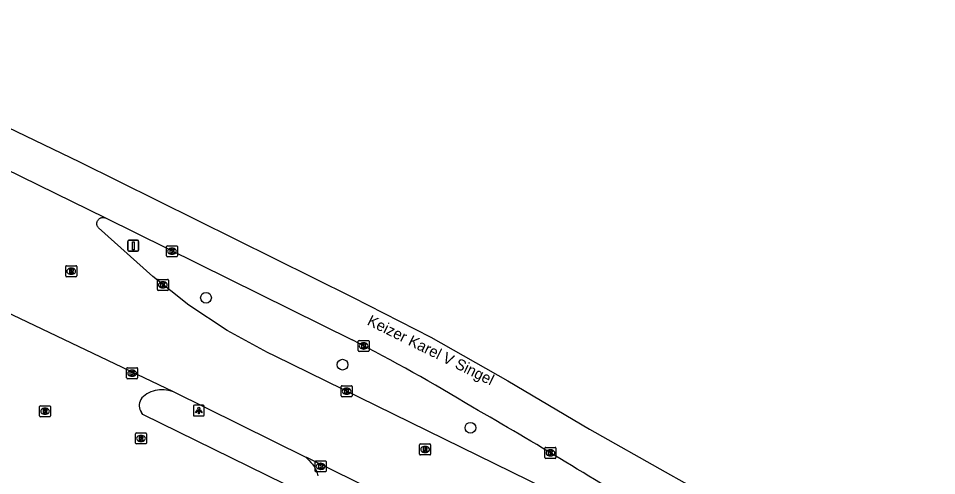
# Model space of a CAD drawing. Extents: x 159222 to 160346, y 381249 to 382166.
# Drawn here: x 160195.3 to 160279.1, y 382089.8 to 382131.5 of the extents above; entities that cross this region are included whole.
import ezdxf

# ---------------------------------------------------------------- set-up
doc = ezdxf.new("R2010")
doc.units = 0
for name, color, linetype in [('IMGEO_Afsluitpaal', 7, 'Continuous'), ('IMGEO_Boom', 7, 'Continuous'), ('IMGEO_Kolk', 7, 'Continuous'), ('IMGEO_Lichtpunt', 7, 'Continuous'), ('IMGEO_Openbare_ruimte_label', 7, 'Continuous'), ('IMGEO_Rijbaan_lokaal_open', 7, 'Continuous'), ('IMGEO_Rijbaan_regionaal_gesloten', 7, 'Continuous'), ('IMGEO_Rioolput', 7, 'Continuous')]:
    doc.layers.add(name, color=color, linetype=linetype)

msp = doc.modelspace()

# ---------------------------------------------------------------- linework, layer by layer
at = {"layer": 'IMGEO_Afsluitpaal'}
for p, q in [((160205.305, 382110.352), (160205.305, 382111.152)), ((160205.305, 382111.152), (160205.305, 382110.352)), ((160205.405, 382111.252), (160206.195, 382111.252)), ((160206.195, 382111.252), (160205.405, 382111.252)), ((160206.295, 382111.152), (160206.295, 382110.352)), ((160206.295, 382110.352), (160206.295, 382111.152)), ((160206.195, 382110.252), (160205.405, 382110.252)), ((160205.405, 382110.252), (160206.195, 382110.252))]:
    msp.add_line(p, q, dxfattribs=at)
msp.add_lwpolyline([(160205.725, 382111.127), (160205.875, 382111.127), (160205.875, 382110.377), (160205.725, 382110.377), (160205.725, 382111.127)], dxfattribs=at)
for centre, start, end in [((160205.405, 382111.152), 90, 180), ((160205.405, 382111.152), 90, 180), ((160206.195, 382111.152), 0, 90), ((160206.195, 382111.152), 360, 90), ((160205.405, 382110.352), 180, 270), ((160205.405, 382110.352), 180, 270), ((160206.195, 382110.352), 270, 0), ((160206.195, 382110.352), 270, 0)]:
    msp.add_arc(centre, 0.1, start, end, dxfattribs=at)
at = {"layer": 'IMGEO_Boom'}
for centre in [(160212.437, 382106.016), (160224.886, 382099.914), (160236.546, 382094.163)]:
    msp.add_circle(centre, 0.489, dxfattribs=at)
at = {"layer": 'IMGEO_Kolk'}
for p, q in [((160208.839, 382109.83), (160208.839, 382110.682)), ((160208.914, 382110.756), (160209.766, 382110.756)), ((160209.327, 382110.536), (160209.352, 382110.536)), ((160209.84, 382110.682), (160209.84, 382109.83)), ((160209.766, 382109.756), (160208.914, 382109.756)), ((160209.35, 382109.976), (160209.325, 382109.976)), ((160208, 382106.763), (160208, 382107.615)), ((160208.075, 382107.689), (160208.927, 382107.689)), ((160209.001, 382107.615), (160209.001, 382106.763)), ((160208.511, 382106.909), (160208.486, 382106.909)), ((160208.488, 382107.469), (160208.513, 382107.469)), ((160208.927, 382106.689), (160208.075, 382106.689)), ((160226.315, 382101.197), (160226.315, 382102.049)), ((160226.39, 382102.123), (160227.242, 382102.123)), ((160226.803, 382101.903), (160226.828, 382101.903)), ((160227.316, 382102.049), (160227.316, 382101.197)), ((160227.242, 382101.123), (160226.39, 382101.123)), ((160226.826, 382101.343), (160226.801, 382101.343)), ((160205.201, 382098.71), (160205.201, 382099.562)), ((160205.276, 382099.636), (160206.128, 382099.636)), ((160205.689, 382099.416), (160205.714, 382099.416)), ((160206.202, 382099.562), (160206.202, 382098.71)), ((160206.128, 382098.636), (160205.276, 382098.636)), ((160205.712, 382098.856), (160205.687, 382098.856)), ((160224.764, 382097.068), (160224.764, 382097.92)), ((160224.839, 382097.994), (160225.691, 382097.994)), ((160225.252, 382097.774), (160225.277, 382097.774)), ((160225.765, 382097.92), (160225.765, 382097.068)), ((160225.691, 382096.994), (160224.839, 382096.994)), ((160225.275, 382097.214), (160225.25, 382097.214)), ((160243.343, 382091.446), (160243.343, 382092.298)), ((160243.418, 382092.372), (160244.27, 382092.372)), ((160243.831, 382092.152), (160243.856, 382092.152)), ((160244.344, 382092.298), (160244.344, 382091.446)), ((160222.39, 382090.221), (160222.39, 382091.073)), ((160222.465, 382091.147), (160223.317, 382091.147)), ((160222.878, 382090.927), (160222.903, 382090.927)), ((160223.391, 382091.073), (160223.391, 382090.221)), ((160244.27, 382091.372), (160243.418, 382091.372)), ((160243.854, 382091.592), (160243.829, 382091.592)), ((160223.317, 382090.147), (160222.465, 382090.147)), ((160222.901, 382090.367), (160222.876, 382090.367))]:
    msp.add_line(p, q, dxfattribs=at)
for points in [[(160208.839, 382109.83), (160208.839, 382110.682)], [(160208.914, 382110.756), (160209.766, 382110.756)], [(160209.16, 382110.456), (160209.283, 382110.456), (160209.283, 382110.305), (160209.413, 382110.456), (160209.577, 382110.456), (160209.431, 382110.305), (160209.584, 382110.056), (160209.432, 382110.056), (160209.347, 382110.22), (160209.283, 382110.153), (160209.283, 382110.056), (160209.16, 382110.056), (160209.16, 382110.456)], [(160209.84, 382110.682), (160209.84, 382109.83)], [(160209.766, 382109.756), (160208.914, 382109.756)], [(160208, 382106.763), (160208, 382107.615)], [(160208.075, 382107.689), (160208.927, 382107.689)], [(160209.001, 382107.615), (160209.001, 382106.763)], [(160208.321, 382107.389), (160208.444, 382107.389), (160208.444, 382107.238), (160208.574, 382107.389), (160208.738, 382107.389), (160208.592, 382107.238), (160208.745, 382106.989), (160208.593, 382106.989), (160208.508, 382107.153), (160208.444, 382107.086), (160208.444, 382106.989), (160208.321, 382106.989), (160208.321, 382107.389)], [(160208.927, 382106.689), (160208.075, 382106.689)], [(160226.315, 382101.197), (160226.315, 382102.049)], [(160226.39, 382102.123), (160227.242, 382102.123)], [(160226.636, 382101.823), (160226.759, 382101.823), (160226.759, 382101.672), (160226.889, 382101.823), (160227.053, 382101.823), (160226.907, 382101.672), (160227.06, 382101.423), (160226.908, 382101.423), (160226.823, 382101.587), (160226.759, 382101.52), (160226.759, 382101.423), (160226.636, 382101.423), (160226.636, 382101.823)], [(160227.316, 382102.049), (160227.316, 382101.197)], [(160227.242, 382101.123), (160226.39, 382101.123)], [(160205.201, 382098.71), (160205.201, 382099.562)], [(160205.276, 382099.636), (160206.128, 382099.636)], [(160205.522, 382099.336), (160205.645, 382099.336), (160205.645, 382099.185), (160205.775, 382099.336), (160205.939, 382099.336), (160205.793, 382099.185), (160205.946, 382098.936), (160205.794, 382098.936), (160205.709, 382099.1), (160205.645, 382099.033), (160205.645, 382098.936), (160205.522, 382098.936), (160205.522, 382099.336)], [(160206.202, 382099.562), (160206.202, 382098.71)], [(160206.128, 382098.636), (160205.276, 382098.636)], [(160224.764, 382097.068), (160224.764, 382097.92)], [(160224.839, 382097.994), (160225.691, 382097.994)], [(160225.085, 382097.694), (160225.208, 382097.694), (160225.208, 382097.543), (160225.338, 382097.694), (160225.502, 382097.694), (160225.356, 382097.543), (160225.509, 382097.294), (160225.357, 382097.294), (160225.272, 382097.458), (160225.208, 382097.391), (160225.208, 382097.294), (160225.085, 382097.294), (160225.085, 382097.694)], [(160225.765, 382097.92), (160225.765, 382097.068)], [(160225.691, 382096.994), (160224.839, 382096.994)], [(160243.343, 382091.446), (160243.343, 382092.298)], [(160243.418, 382092.372), (160244.27, 382092.372)], [(160243.664, 382092.072), (160243.787, 382092.072), (160243.787, 382091.921), (160243.917, 382092.072), (160244.081, 382092.072), (160243.935, 382091.921), (160244.088, 382091.672), (160243.936, 382091.672), (160243.851, 382091.836), (160243.787, 382091.769), (160243.787, 382091.672), (160243.664, 382091.672), (160243.664, 382092.072)], [(160244.344, 382092.298), (160244.344, 382091.446)], [(160222.39, 382090.221), (160222.39, 382091.073)], [(160222.465, 382091.147), (160223.317, 382091.147)], [(160222.711, 382090.847), (160222.834, 382090.847), (160222.834, 382090.696), (160222.964, 382090.847), (160223.128, 382090.847), (160222.982, 382090.696), (160223.135, 382090.447), (160222.983, 382090.447), (160222.898, 382090.611), (160222.834, 382090.544), (160222.834, 382090.447), (160222.711, 382090.447), (160222.711, 382090.847)], [(160223.391, 382091.073), (160223.391, 382090.221)], [(160244.27, 382091.372), (160243.418, 382091.372)], [(160223.317, 382090.147), (160222.465, 382090.147)]]:
    msp.add_lwpolyline(points, dxfattribs=at)
for centre, start, end in [((160208.916, 382110.68), 91.55205, 178.44795), ((160208.916, 382110.68), 91.55205, 178.44795), ((160209.764, 382110.68), 1.55205, 88.44795), ((160209.764, 382110.68), 1.55205, 88.44795), ((160208.916, 382109.832), 181.55205, 268.44795), ((160208.916, 382109.832), 181.55205, 268.44795), ((160209.764, 382109.832), 271.55205, 358.44795), ((160209.764, 382109.832), 271.55205, 358.44795), ((160208.077, 382107.613), 91.55205, 178.44795), ((160208.077, 382107.613), 91.55205, 178.44795), ((160208.925, 382107.613), 1.55205, 88.44795), ((160208.925, 382107.613), 1.55205, 88.44795), ((160208.077, 382106.765), 181.55205, 268.44795), ((160208.077, 382106.765), 181.55205, 268.44795), ((160208.925, 382106.765), 271.55205, 358.44795), ((160208.925, 382106.765), 271.55205, 358.44795), ((160226.392, 382102.047), 91.55205, 178.44795), ((160226.392, 382102.047), 91.55205, 178.44795), ((160227.24, 382102.047), 1.55205, 88.44795), ((160227.24, 382102.047), 1.55205, 88.44795), ((160226.392, 382101.199), 181.55205, 268.44795), ((160226.392, 382101.199), 181.55205, 268.44795), ((160227.24, 382101.199), 271.55205, 358.44795), ((160227.24, 382101.199), 271.55205, 358.44795), ((160205.278, 382099.56), 91.55205, 178.44795), ((160205.278, 382099.56), 91.55205, 178.44795), ((160206.126, 382099.56), 1.55205, 88.44795), ((160206.126, 382099.56), 1.55205, 88.44795), ((160205.278, 382098.712), 181.55205, 268.44795), ((160205.278, 382098.712), 181.55205, 268.44795), ((160206.126, 382098.712), 271.55205, 358.44795), ((160206.126, 382098.712), 271.55205, 358.44795), ((160224.841, 382097.918), 91.55205, 178.44795), ((160224.841, 382097.918), 91.55205, 178.44795), ((160225.689, 382097.918), 1.55205, 88.44795), ((160225.689, 382097.918), 1.55205, 88.44795), ((160224.841, 382097.07), 181.55205, 268.44795), ((160224.841, 382097.07), 181.55205, 268.44795), ((160225.689, 382097.07), 271.55205, 358.44795), ((160225.689, 382097.07), 271.55205, 358.44795), ((160243.42, 382092.296), 91.55205, 178.44795), ((160243.42, 382092.296), 91.55205, 178.44795), ((160244.268, 382092.296), 1.55205, 88.44795), ((160244.268, 382092.296), 1.55205, 88.44795), ((160222.467, 382091.071), 91.55205, 178.44795), ((160222.467, 382091.071), 91.55205, 178.44795), ((160223.315, 382091.071), 1.55205, 88.44795), ((160223.315, 382091.071), 1.55205, 88.44795), ((160243.42, 382091.448), 181.55205, 268.44795), ((160243.42, 382091.448), 181.55205, 268.44795), ((160244.268, 382091.448), 271.55205, 358.44795), ((160244.268, 382091.448), 271.55205, 358.44795), ((160222.467, 382090.223), 181.55205, 268.44795), ((160222.467, 382090.223), 181.55205, 268.44795), ((160223.315, 382090.223), 271.55205, 358.44795), ((160223.315, 382090.223), 271.55205, 358.44795)]:
    msp.add_arc(centre, 0.0765, start, end, dxfattribs=at)
for centre, major_axis, ratio, start_param, end_param in [((160209.326, 382110.256), (-0.387, 0.002), 0.722429, 4.712389, 7.853982), ((160209.351, 382110.256), (-0.39, 0.002), 0.717154, 1.570796, 4.712389), ((160208.487, 382107.189), (-0.387, 0.002), 0.722429, 4.712389, 7.853982), ((160208.512, 382107.189), (-0.39, 0.002), 0.717154, 1.570796, 4.712389), ((160226.802, 382101.623), (-0.387, 0.002), 0.722429, 4.712389, 7.853982), ((160226.827, 382101.623), (-0.39, 0.002), 0.717154, 1.570796, 4.712389), ((160205.688, 382099.136), (-0.387, 0.002), 0.722429, 4.712389, 7.853982), ((160205.713, 382099.136), (-0.39, 0.002), 0.717154, 1.570796, 4.712389), ((160225.251, 382097.494), (-0.387, 0.002), 0.722429, 4.712389, 7.853982), ((160225.276, 382097.494), (-0.39, 0.002), 0.717154, 1.570796, 4.712389), ((160243.83, 382091.872), (-0.387, 0.002), 0.722429, 4.712389, 7.853982), ((160243.855, 382091.872), (-0.39, 0.002), 0.717154, 1.570796, 4.712389), ((160222.877, 382090.647), (-0.387, 0.002), 0.722429, 4.712389, 7.853982), ((160222.902, 382090.647), (-0.39, 0.002), 0.717154, 1.570796, 4.712389)]:
    msp.add_ellipse(centre, major_axis=major_axis, ratio=ratio, start_param=start_param, end_param=end_param, dxfattribs=at)
at = {"layer": 'IMGEO_Lichtpunt'}
for p, q in [((160211.283, 382096.14), (160211.283, 382095.333)), ((160211.283, 382096.14), (160211.283, 382095.333)), ((160212.185, 382096.235), (160211.377, 382096.235)), ((160212.185, 382096.235), (160211.377, 382096.235)), ((160212.279, 382095.333), (160212.279, 382096.14)), ((160212.279, 382095.333), (160212.279, 382096.14)), ((160211.377, 382095.239), (160212.185, 382095.239)), ((160211.377, 382095.239), (160212.185, 382095.239))]:
    msp.add_line(p, q, dxfattribs=at)
for points in [[(160211.657, 382095.804), (160211.696, 382095.776), (160211.508, 382095.514), (160211.47, 382095.541), (160211.657, 382095.804)], [(160211.759, 382095.756), (160211.806, 382095.756), (160211.806, 382095.434), (160211.759, 382095.434), (160211.759, 382095.756)], [(160211.869, 382095.776), (160211.907, 382095.803), (160212.094, 382095.541), (160212.055, 382095.513), (160211.869, 382095.776)]]:
    msp.add_lwpolyline(points, dxfattribs=at)
msp.add_circle((160211.782, 382095.938), 0.0994, dxfattribs=at)
for centre, start, end in [((160211.377, 382096.14), 90, 180), ((160211.377, 382096.14), 90, 180), ((160212.185, 382096.14), 0, 90), ((160212.185, 382096.14), 0, 90), ((160211.377, 382095.333), 180, 270), ((160211.377, 382095.333), 180, 270), ((160212.185, 382095.333), 270, 0), ((160212.185, 382095.333), 270, 360)]:
    msp.add_arc(centre, 0.0946, start, end, dxfattribs=at)
at = {"layer": 'IMGEO_Rijbaan_lokaal_open'}
for points in [[(160209.48, 382097.432), (160186.817, 382108.233), (160177.982, 382112.319), (160172.648, 382113.911), (160167.526, 382114.967), (160159.683, 382115.953)], [(160243.42, 382088.583), (160218.757, 382100.686), (160218.038, 382101.028), (160214.353, 382103.025), (160210.861, 382105.344), (160207.591, 382107.966), (160202.638, 382112.383), (160202.625, 382112.397), (160202.594, 382112.437), (160202.566, 382112.479), (160202.542, 382112.524), (160202.522, 382112.57), (160202.506, 382112.619), (160202.495, 382112.668), (160202.488, 382112.719), (160202.485, 382112.769), (160202.487, 382112.82), (160202.494, 382112.87), (160202.505, 382112.92), (160202.521, 382112.968), (160202.541, 382113.015), (160202.565, 382113.06), (160202.592, 382113.103), (160202.624, 382113.142), (160202.659, 382113.179), (160202.697, 382113.213), (160202.738, 382113.243), (160202.781, 382113.269), (160202.827, 382113.292), (160202.874, 382113.31), (160202.923, 382113.324), (160202.973, 382113.333), (160203.024, 382113.338), (160203.074, 382113.338), (160203.125, 382113.334), (160203.175, 382113.326), (160203.224, 382113.312), (160203.272, 382113.295)], [(160221.577, 382091.466), (160209.48, 382097.432)], [(160221.249, 382088.224), (160206.679, 382095.361), (160206.546, 382095.564)], [(160232.83, 382085.917), (160221.617, 382091.446), (160221.577, 382091.466)], [(160221.577, 382091.466), (160221.842, 382091.168), (160222.001, 382091.01), (160222.151, 382090.834), (160222.284, 382090.645), (160222.4, 382090.444), (160222.498, 382090.234), (160222.576, 382090.017), (160222.634, 382089.793)]]:
    msp.add_lwpolyline(points, dxfattribs=at)
for centre, radius, start, end in [((160208.42, 382094.954), 2.672, 85.80256, 120.97915), ((160208.493, 382094.963), 2.658, 68.21689, 87.3582), ((160207.464, 382096.199), 1.116, 151.6055, 214.67796), ((160207.765, 382095.893), 1.532, 118.02958, 146.87138)]:
    msp.add_arc(centre, radius, start, end, dxfattribs=at)
at = {"layer": 'IMGEO_Rijbaan_regionaal_gesloten'}
for points in [[(160148.1, 382131.063), (160151.032, 382131.392), (160155.586, 382131.487), (160159.13, 382131.339), (160163.177, 382131.044), (160168.049, 382130.461), (160171.982, 382129.793), (160176.048, 382128.88), (160182.817, 382126.635), (160186.526, 382125.12), (160190.199, 382123.547), (160200.908, 382118.411), (160225.796, 382106.077), (160232.922, 382102.423), (160239.951, 382098.449), (160247.394, 382094.04), (160254.292, 382090.141), (160257.755, 382088.198), (160264.779, 382084.572), (160271.827, 382081.072), (160278.973, 382077.493), (160292.286, 382070.901), (160306.515, 382063.845), (160319.994, 382057.206)], [(160165.382, 382127.021), (160168.052, 382126.637), (160176.469, 382124.917), (160182.969, 382122.812), (160189.42, 382120.073), (160203.272, 382113.295)], [(160203.272, 382113.295), (160225.757, 382102.17)]]:
    msp.add_lwpolyline(points, dxfattribs=at)
for centre, radius, start, end in [((160146.833, 381947.915), 173.273, 58.74794, 62.90369), ((160017.087, 381713.185), 441.389, 57.59518, 60.15772)]:
    msp.add_arc(centre, radius, start, end, dxfattribs=at)
at = {"layer": 'IMGEO_Rioolput'}
for p, q in [((160199.646, 382108.007), (160199.646, 382108.859)), ((160199.721, 382108.933), (160200.573, 382108.933)), ((160200.134, 382108.713), (160200.159, 382108.713)), ((160200.647, 382108.859), (160200.647, 382108.007)), ((160200.573, 382107.933), (160199.721, 382107.933)), ((160200.157, 382108.153), (160200.132, 382108.153)), ((160197.26, 382095.242), (160197.26, 382096.094)), ((160197.335, 382096.168), (160198.187, 382096.168)), ((160197.748, 382095.948), (160197.773, 382095.948)), ((160198.261, 382096.094), (160198.261, 382095.242)), ((160198.187, 382095.168), (160197.335, 382095.168)), ((160197.771, 382095.388), (160197.746, 382095.388)), ((160206.008, 382092.767), (160206.008, 382093.619)), ((160206.083, 382093.693), (160206.935, 382093.693)), ((160206.496, 382093.473), (160206.521, 382093.473)), ((160207.009, 382093.619), (160207.009, 382092.767)), ((160206.935, 382092.693), (160206.083, 382092.693)), ((160206.519, 382092.913), (160206.494, 382092.913)), ((160231.914, 382091.76), (160231.914, 382092.612)), ((160231.989, 382092.686), (160232.841, 382092.686)), ((160232.915, 382092.612), (160232.915, 382091.76)), ((160232.841, 382091.686), (160231.989, 382091.686)), ((160232.425, 382091.906), (160232.4, 382091.906)), ((160232.402, 382092.466), (160232.427, 382092.466))]:
    msp.add_line(p, q, dxfattribs=at)
for points in [[(160199.646, 382108.007), (160199.646, 382108.859)], [(160199.721, 382108.933), (160200.573, 382108.933)], [(160200.235, 382108.631), (160199.983, 382108.633), (160199.983, 382108.233)], [(160199.983, 382108.233), (160200.107, 382108.233), (160200.107, 382108.395), (160200.118, 382108.395)], [(160200.161, 382108.552), (160200.107, 382108.552), (160200.107, 382108.471)], [(160200.107, 382108.471), (160200.159, 382108.471)], [(160200.647, 382108.859), (160200.647, 382108.007)], [(160200.573, 382107.933), (160199.721, 382107.933)], [(160200.165, 382108.366), (160200.236, 382108.233), (160200.376, 382108.233), (160200.311, 382108.359)], [(160197.26, 382095.242), (160197.26, 382096.094)], [(160197.335, 382096.168), (160198.187, 382096.168)], [(160197.849, 382095.866), (160197.597, 382095.868), (160197.597, 382095.468)], [(160198.261, 382096.094), (160198.261, 382095.242)], [(160198.187, 382095.168), (160197.335, 382095.168)], [(160197.597, 382095.468), (160197.721, 382095.468), (160197.721, 382095.63), (160197.732, 382095.63)], [(160197.775, 382095.787), (160197.721, 382095.787), (160197.721, 382095.706)], [(160197.721, 382095.706), (160197.773, 382095.706)], [(160197.779, 382095.601), (160197.85, 382095.468), (160197.99, 382095.468), (160197.925, 382095.594)], [(160206.008, 382092.767), (160206.008, 382093.619)], [(160206.083, 382093.693), (160206.935, 382093.693)], [(160206.597, 382093.391), (160206.345, 382093.393), (160206.345, 382092.993)], [(160207.009, 382093.619), (160207.009, 382092.767)], [(160206.935, 382092.693), (160206.083, 382092.693)], [(160206.345, 382092.993), (160206.469, 382092.993), (160206.469, 382093.155), (160206.48, 382093.155)], [(160206.523, 382093.312), (160206.469, 382093.312), (160206.469, 382093.231)], [(160206.469, 382093.231), (160206.521, 382093.231)], [(160206.527, 382093.126), (160206.598, 382092.993), (160206.738, 382092.993), (160206.673, 382093.119)], [(160231.914, 382091.76), (160231.914, 382092.612)], [(160231.989, 382092.686), (160232.841, 382092.686)], [(160232.915, 382092.612), (160232.915, 382091.76)], [(160232.841, 382091.686), (160231.989, 382091.686)], [(160232.503, 382092.384), (160232.251, 382092.386), (160232.251, 382091.986)], [(160232.251, 382091.986), (160232.375, 382091.986), (160232.375, 382092.148), (160232.386, 382092.148)], [(160232.429, 382092.305), (160232.375, 382092.305), (160232.375, 382092.224)], [(160232.375, 382092.224), (160232.427, 382092.224)], [(160232.433, 382092.119), (160232.504, 382091.986), (160232.644, 382091.986), (160232.579, 382092.112)]]:
    msp.add_lwpolyline(points, dxfattribs=at)
for centre, radius, start, end in [((160199.723, 382108.857), 0.0765, 91.55205, 178.44795), ((160199.723, 382108.857), 0.0765, 91.55205, 178.44795), ((160200.117, 382108.342), 0.0533, 26.02933, 88.69889), ((160200.143, 382108.66), 0.19, 274.7715, 282.96867), ((160200.167, 382108.456), 0.0964, 77.00612, 93.18647), ((160200.181, 382108.513), 0.0378, 276.66336, 79.67722), ((160200.234, 382108.521), 0.109, 350.36119, 89.41601), ((160200.232, 382108.521), 0.112, 277.58423, 350.98172), ((160200.216, 382108.306), 0.108, 29.51342, 73.79051), ((160200.571, 382108.857), 0.0765, 1.55205, 88.44795), ((160200.571, 382108.857), 0.0765, 1.55205, 88.44795), ((160199.723, 382108.009), 0.0765, 181.55205, 268.44795), ((160199.723, 382108.009), 0.0765, 181.55205, 268.44795), ((160200.571, 382108.009), 0.0765, 271.55205, 358.44795), ((160200.571, 382108.009), 0.0765, 271.55205, 358.44795), ((160197.337, 382096.092), 0.0765, 91.55205, 178.44795), ((160197.337, 382096.092), 0.0765, 91.55205, 178.44795), ((160197.848, 382095.756), 0.109, 350.36119, 89.41601), ((160198.185, 382096.092), 0.0765, 1.55205, 88.44795), ((160198.185, 382096.092), 0.0765, 1.55205, 88.44795), ((160197.337, 382095.244), 0.0765, 181.55205, 268.44795), ((160197.337, 382095.244), 0.0765, 181.55205, 268.44795), ((160197.731, 382095.577), 0.0533, 26.02933, 88.69889), ((160197.757, 382095.895), 0.19, 274.7715, 282.96867), ((160197.781, 382095.691), 0.0964, 77.00612, 93.18647), ((160197.795, 382095.748), 0.0378, 276.66336, 79.67722), ((160197.846, 382095.756), 0.112, 277.58423, 350.98172), ((160197.83, 382095.541), 0.108, 29.51342, 73.79051), ((160198.185, 382095.244), 0.0765, 271.55205, 358.44795), ((160198.185, 382095.244), 0.0765, 271.55205, 358.44795), ((160206.085, 382093.617), 0.0765, 91.55205, 178.44795), ((160206.085, 382093.617), 0.0765, 91.55205, 178.44795), ((160206.596, 382093.281), 0.109, 350.36119, 89.41601), ((160206.933, 382093.617), 0.0765, 1.55205, 88.44795), ((160206.933, 382093.617), 0.0765, 1.55205, 88.44795), ((160206.085, 382092.769), 0.0765, 181.55205, 268.44795), ((160206.085, 382092.769), 0.0765, 181.55205, 268.44795), ((160206.479, 382093.102), 0.0533, 26.02933, 88.69889), ((160206.505, 382093.42), 0.19, 274.7715, 282.96867), ((160206.529, 382093.216), 0.0964, 77.00612, 93.18647), ((160206.543, 382093.273), 0.0378, 276.66336, 79.67722), ((160206.594, 382093.281), 0.112, 277.58423, 350.98172), ((160206.578, 382093.066), 0.108, 29.51342, 73.79051), ((160206.933, 382092.769), 0.0765, 271.55205, 358.44795), ((160206.933, 382092.769), 0.0765, 271.55205, 358.44795), ((160231.991, 382092.61), 0.0765, 91.55205, 178.44795), ((160231.991, 382092.61), 0.0765, 91.55205, 178.44795), ((160232.839, 382092.61), 0.0765, 1.55205, 88.44795), ((160232.839, 382092.61), 0.0765, 1.55205, 88.44795), ((160231.991, 382091.762), 0.0765, 181.55205, 268.44795), ((160231.991, 382091.762), 0.0765, 181.55205, 268.44795), ((160232.385, 382092.095), 0.0533, 26.02933, 88.69889), ((160232.411, 382092.413), 0.19, 274.7715, 282.96867), ((160232.435, 382092.209), 0.0964, 77.00612, 93.18647), ((160232.449, 382092.266), 0.0378, 276.66336, 79.67722), ((160232.502, 382092.274), 0.109, 350.36119, 89.41601), ((160232.5, 382092.274), 0.112, 277.58423, 350.98172), ((160232.484, 382092.059), 0.108, 29.51342, 73.79051), ((160232.839, 382091.762), 0.0765, 271.55205, 358.44795), ((160232.839, 382091.762), 0.0765, 271.55205, 358.44795)]:
    msp.add_arc(centre, radius, start, end, dxfattribs=at)
for centre, major_axis, ratio, start_param, end_param in [((160200.133, 382108.433), (-0.387, 0.002), 0.722429, 4.712389, 7.853982), ((160200.158, 382108.433), (-0.39, 0.002), 0.717154, 1.570796, 4.712389), ((160197.747, 382095.668), (-0.387, 0.002), 0.722429, 4.712389, 7.853982), ((160197.772, 382095.668), (-0.39, 0.002), 0.717154, 1.570796, 4.712389), ((160206.495, 382093.193), (-0.387, 0.002), 0.722429, 4.712389, 7.853982), ((160206.52, 382093.193), (-0.39, 0.002), 0.717154, 1.570796, 4.712389), ((160232.401, 382092.186), (-0.387, 0.002), 0.722429, 4.712389, 7.853982), ((160232.426, 382092.186), (-0.39, 0.002), 0.717154, 1.570796, 4.712389)]:
    msp.add_ellipse(centre, major_axis=major_axis, ratio=ratio, start_param=start_param, end_param=end_param, dxfattribs=at)

# ---------------------------------------------------------------- texts
at = {"layer": 'IMGEO_Openbare_ruimte_label'}
msp.add_text('Keizer Karel V Singel', height=1, rotation=333.71669, dxfattribs=at).set_placement((160227.059, 382103.594))

doc.saveas('drawing.dxf')
